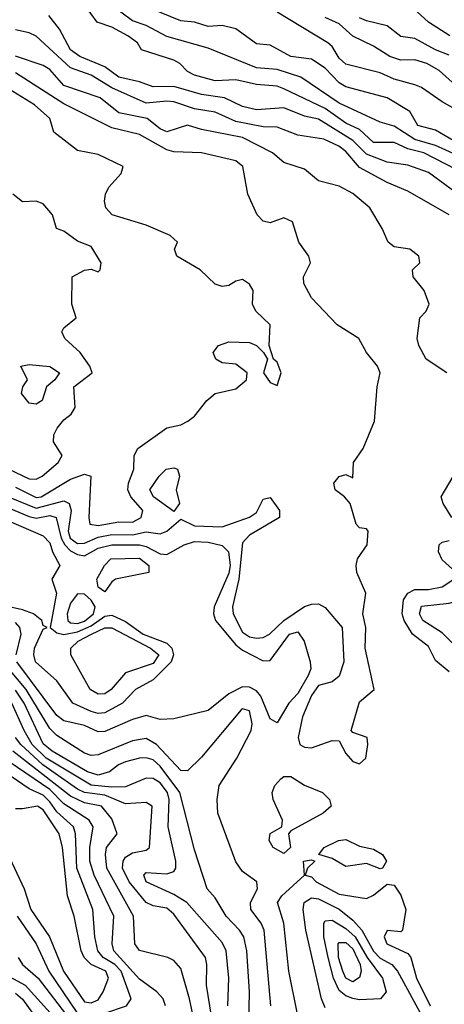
# Model space of a CAD drawing. Header units: metres. Extents: x -51132 to -49532, y -231222 to -229437.
# Tile 630 of 656: x -49786 to -49755, y -230035 to -229963. Entities that reach past the tile are written whole.
import ezdxf

# ---------------------------------------------------------------- set-up
doc = ezdxf.new("R2010")
doc.units = ezdxf.units.M
for name, color, linetype in [('CONTOUR_HALF', 8, 'Continuous'), ('CONTOUR_INDEX', 1, 'Continuous'), ('CONTOUR_INTER', 3, 'Continuous')]:
    doc.layers.add(name, color=color, linetype=linetype)

msp = doc.modelspace()

# ---------------------------------------------------------------- linework, layer by layer
at = {"layer": 'CONTOUR_HALF'}
for points, elevation in [([(-49752.065, -229975.259), (-49756.916, -229972.759), (-49758.08, -229972.473), (-49759.08, -229971.999), (-49760.58, -229972.014), (-49761.58, -229971.061), (-49762.58, -229970.588), (-49764.08, -229969.538), (-49767.08, -229968.089), (-49767.58, -229967.911), (-49769.08, -229967.792), (-49770.58, -229967.458), (-49772.08, -229967.515), (-49773.58, -229967.113), (-49774.08, -229966.851), (-49774.649, -229966.259), (-49775.08, -229966.007), (-49777.429, -229965.259), (-49777.718, -229964.759), (-49778.417, -229964.259), (-49779.58, -229963.624), (-49780.646, -229963.259), (-49781.58, -229961.994)], 27.5), ([(-49754.076, -229972.259), (-49756.08, -229971.094), (-49757.348, -229970.759), (-49757.929, -229969.759), (-49759.571, -229968.759), (-49762.58, -229967.957), (-49763.08, -229967.673), (-49764.08, -229966.603), (-49765.08, -229965.952), (-49766.58, -229965.751), (-49768.08, -229964.931), (-49769.08, -229964.83), (-49770.58, -229963.746), (-49771.58, -229963.501), (-49772.58, -229963.569), (-49773.58, -229963.252), (-49774.58, -229963.146), (-49776.765, -229962.259)], 28.5), ([(-49755.021, -229964.259), (-49756.58, -229963.254), (-49757.661, -229962.259)], 30.5), ([(-49754.136, -229968.259), (-49755.798, -229966.759), (-49756.71, -229966.259), (-49757.58, -229965.993), (-49758.58, -229966.025), (-49759.398, -229965.759), (-49760.58, -229964.994), (-49762.08, -229964.274), (-49763.08, -229963.385), (-49764.08, -229962.918)], 29.5), ([(-49755.08, -229977.259), (-49758.08, -229975.54), (-49759.58, -229974.908), (-49761.58, -229973.808), (-49762.58, -229972.645), (-49763.082, -229972.259), (-49764.185, -229971.759), (-49766.08, -229971.463), (-49767.58, -229970.898), (-49768.58, -229970.861), (-49770.58, -229970.47), (-49772.08, -229969.809), (-49773.58, -229969.553), (-49775.08, -229969.045), (-49775.58, -229968.989), (-49777.08, -229969.15), (-49779.58, -229968.039), (-49781.08, -229967.098), (-49782.58, -229966.574), (-49785.08, -229964.282), (-49785.58, -229964.018), (-49786.58, -229963.802)], 26.5), ([(-49787.58, -229997.566), (-49785.08, -229998.586), (-49783.08, -229998.045), (-49782.679, -229998.259), (-49782.54, -229998.759), (-49782.751, -230000.259), (-49782.608, -230000.759), (-49782.08, -230001.161), (-49781.58, -230001.125), (-49780.58, -230000.707), (-49779.58, -230000.494), (-49778.08, -230000.525), (-49777.08, -230000.308), (-49776.08, -230000.447), (-49775.58, -230000.256), (-49774.58, -229999.39), (-49773.58, -229999.878), (-49771.58, -229999.937), (-49769.58, -229999.234), (-49769.08, -229998.911), (-49768.58, -229997.937), (-49768.08, -229997.812), (-49767.407, -229998.759), (-49767.401, -229999.259), (-49769.58, -230000.561), (-49770.08, -230001.108), (-49770.36, -230003.759), (-49770.818, -230005.759), (-49770.776, -230006.259), (-49770.08, -230007.596), (-49769.58, -230007.951), (-49769.08, -230008.041), (-49768.58, -230007.989), (-49768.12, -230007.759), (-49767.08, -230006.753), (-49765.58, -230005.724), (-49765.08, -230005.558), (-49764.58, -230005.554), (-49764.08, -230005.805), (-49762.861, -230007.259), (-49762.727, -230009.759), (-49763.08, -230010.81), (-49763.58, -230011.219), (-49764.58, -230011.489), (-49765.08, -230012.203), (-49765.724, -230013.759), (-49766.039, -230015.259), (-49765.929, -230015.759), (-49765.58, -230015.965), (-49765.08, -230016.023), (-49763.58, -230015.48), (-49763.08, -230015.505), (-49762.58, -230016.429), (-49762.08, -230017.002), (-49761.58, -230017.172), (-49761.138, -230016.759), (-49760.989, -230015.759), (-49761.038, -230015.259), (-49762.08, -230014.905), (-49762.205, -230014.759), (-49761.58, -230012.672), (-49760.536, -230011.759), (-49761.192, -230008.759), (-49761.129, -230007.259), (-49761.343, -230006.259), (-49761.137, -230004.759), (-49761.777, -230003.259), (-49761.829, -230002.759), (-49761.748, -230002.259), (-49761.041, -230001.259), (-49760.954, -230000.259), (-49761.08, -230000.1), (-49761.58, -230000.018), (-49761.84, -229999.759), (-49762.265, -229998.259), (-49762.693, -229997.759), (-49763.364, -229997.259), (-49763.446, -229996.759), (-49763.08, -229996.281), (-49762.58, -229996.139), (-49762.08, -229996.371), (-49762.038, -229995.259), (-49761.327, -229994.259), (-49760.497, -229992.259), (-49760.314, -229989.759), (-49760.081, -229988.759), (-49760.288, -229988.259), (-49761.076, -229987.259), (-49761.635, -229986.259), (-49763.208, -229985.259), (-49765.08, -229983.289), (-49765.647, -229982.259), (-49765.669, -229981.759), (-49765.158, -229980.759), (-49765.263, -229980.259), (-49766.007, -229979.259), (-49766.459, -229977.759), (-49767.08, -229977.481), (-49768.08, -229977.847), (-49768.58, -229977.711), (-49769.018, -229977.259), (-49769.697, -229975.759), (-49770.06, -229973.759), (-49770.58, -229973.346), (-49773.08, -229972.762), (-49775.08, -229972.677), (-49775.58, -229972.539), (-49777.58, -229971.42), (-49779.58, -229970.928), (-49783.08, -229969.184), (-49786.58, -229966.943)], 25.5), ([(-49787.58, -229995.501), (-49785.58, -229996.448), (-49785.08, -229996.471), (-49784.638, -229996.259), (-49783.492, -229995.259), (-49783.199, -229994.759), (-49783.814, -229993.759), (-49783.802, -229993.259), (-49783.566, -229992.759), (-49783.08, -229992.164), (-49782.546, -229991.759), (-49782.253, -229991.259), (-49782.335, -229989.759), (-49781, -229988.759), (-49781.192, -229988.259), (-49781.886, -229987.259), (-49783.009, -229986.259), (-49783.207, -229985.759), (-49783.08, -229985.471), (-49782.177, -229984.759), (-49782.498, -229983.759), (-49782.468, -229981.759), (-49781.58, -229981.281), (-49781.08, -229981.219), (-49780.58, -229981.394), (-49780.432, -229981.259), (-49780.354, -229980.759), (-49781.08, -229979.564), (-49782.08, -229979.169), (-49783.08, -229978.439), (-49783.613, -229978.259), (-49783.892, -229977.259), (-49784.58, -229976.468), (-49785.08, -229976.27), (-49786.08, -229976.321), (-49786.777, -229975.759)], 24.5), ([(-49786.206, -229988.259), (-49785.58, -229988.136), (-49784.08, -229988.288), (-49783.393, -229988.759), (-49783.713, -229989.259), (-49784.335, -229989.759), (-49784.64, -229990.759), (-49785.08, -229991.03), (-49785.58, -229990.948), (-49786.151, -229990.259), (-49786.041, -229989.759), (-49785.72, -229989.259), (-49786.206, -229988.259)], 24.5), ([(-49775.64, -229995.759), (-49775.08, -229995.647), (-49774.82, -229995.759), (-49774.675, -229996.259), (-49774.92, -229997.259), (-49774.675, -229998.259), (-49775.08, -229998.826), (-49776.567, -229997.759), (-49776.813, -229997.259), (-49776.15, -229996.259), (-49775.64, -229995.759)], 25.5), ([(-49787.08, -229999.508), (-49784.58, -230000.601), (-49784.08, -230001.102), (-49783.895, -230001.759), (-49783.363, -230002.759), (-49783.946, -230003.759), (-49783.598, -230004.759), (-49784.054, -230007.259), (-49783.58, -230007.644), (-49783.08, -230007.781), (-49782.08, -230007.582), (-49781.08, -230007.152), (-49780.08, -230006.441), (-49779.58, -230006.372), (-49778.58, -230006.827), (-49777.3, -230007.759), (-49775.58, -230008.405), (-49775.232, -230008.759), (-49775.113, -230009.259), (-49775.267, -230009.759), (-49776.58, -230011.067), (-49777.858, -230011.759), (-49778.82, -230012.759), (-49780.08, -230013.457), (-49780.58, -230013.507), (-49781.08, -230013.372), (-49782.422, -230012.759), (-49783.58, -230011.145), (-49785.131, -230009.759), (-49785.256, -230009.259), (-49785.207, -230008.759), (-49784.58, -230007.386), (-49784.29, -230007.259), (-49784.58, -230007.106), (-49784.679, -230006.759), (-49785.267, -230006.259), (-49786.08, -230005.972), (-49787.58, -230005.647)], 26.5), ([(-49779.647, -230002.259), (-49777.58, -230002.222), (-49776.901, -230002.759), (-49776.889, -230003.259), (-49779.325, -230003.759), (-49779.58, -230003.934), (-49780.08, -230004.681), (-49780.58, -230004.339), (-49780.678, -230003.759), (-49780.105, -230002.759), (-49779.647, -230002.259)], 26.5), ([(-49752.009, -230004.759), (-49751.08, -230004.503), (-49750.58, -230004.53), (-49750.08, -230004.983), (-49749.689, -230005.759), (-49749.566, -230006.259), (-49749.63, -230006.759), (-49750.08, -230007.481), (-49750.224, -230008.259), (-49750.58, -230008.826), (-49751.58, -230008.726), (-49753.58, -230009.305), (-49754.58, -230008.669), (-49755.58, -230007.645), (-49756.982, -230006.759), (-49757.242, -230006.259), (-49757.08, -230005.709), (-49755.08, -230005.484), (-49753.08, -230004.908), (-49752.009, -230004.759)], 26.5), ([(-49768.039, -230034.759), (-49768.519, -230029.259), (-49768.738, -230028.759), (-49769.487, -230027.759), (-49769.518, -230027.259), (-49768.991, -230026.259), (-49769.057, -230025.759), (-49770.08, -230024.993), (-49770.58, -230024.295), (-49771.874, -230020.759), (-49771.928, -230019.759), (-49771.778, -230018.759), (-49770.502, -230016.759), (-49769.457, -230014.759), (-49769.39, -230014.259), (-49769.58, -230013.311), (-49770.08, -230013.169), (-49770.193, -230013.259), (-49773.08, -230016.69), (-49774.08, -230017.679), (-49774.58, -230017.659), (-49776.35, -230015.759), (-49777.08, -230015.332), (-49778.08, -230015.491), (-49780.58, -230016.526), (-49781.08, -230016.58), (-49781.58, -230016.398), (-49783.58, -230015.125), (-49784.08, -230014.606), (-49785.795, -230011.759), (-49787.055, -230010.259)], 25.5), ([(-49771.156, -230034.759), (-49771.093, -230032.759), (-49771.284, -230030.759), (-49771.58, -230030.159), (-49774.14, -230027.259), (-49775.08, -230026.677), (-49777.08, -230025.755), (-49777.265, -230025.259), (-49777.08, -230025.086), (-49775.58, -230025.167), (-49775.08, -230025.008), (-49774.93, -230024.759), (-49774.929, -230024.259), (-49775.493, -230021.759), (-49775.427, -230019.759), (-49775.547, -230019.259), (-49776.08, -230018.56), (-49776.58, -230018.238), (-49777.08, -230018.21), (-49778.58, -230018.853), (-49779.58, -230018.882), (-49781.08, -230018.717), (-49784.351, -230016.759), (-49785.359, -230015.759), (-49785.952, -230014.759), (-49786.846, -230012.759)], 24.5), ([(-49773.419, -230036.759), (-49773.938, -230034.259), (-49774.58, -230032.064), (-49775.08, -230031.462), (-49775.506, -230031.259), (-49777.58, -230030.755), (-49777.907, -230030.259), (-49778.004, -230028.259), (-49779.94, -230024.759), (-49780.054, -230023.759), (-49779.966, -230023.259), (-49779.2, -230022.259), (-49779.58, -230021.183), (-49780.329, -230020.259), (-49781.58, -230019.999), (-49782.58, -230019.533), (-49786.772, -230016.259)], 23.5), ([(-49786.469, -230028.259), (-49785.07, -230030.259), (-49784.158, -230032.259), (-49782.117, -230035.259), (-49781.58, -230035.495), (-49781.08, -230035.508), (-49780.08, -230035.293), (-49778.522, -230034.759), (-49778.182, -230034.259), (-49778.911, -230032.259), (-49779.357, -230031.759), (-49780.208, -230031.259), (-49780.609, -230030.759), (-49780.822, -230029.759), (-49780.966, -230027.759), (-49782.124, -230024.759), (-49782.227, -230022.259), (-49782.356, -230021.759), (-49783.58, -230020.671), (-49784.08, -230019.936), (-49784.58, -230019.464), (-49785.58, -230018.995), (-49788.162, -230017.259)], 22.5), ([(-49764.08, -230034.907), (-49764.364, -230034.259), (-49765.484, -230029.259), (-49765.688, -230027.759), (-49765.609, -230027.259)], 26.5), ([(-49765.609, -230027.259), (-49765.08, -230026.928), (-49764.58, -230026.977), (-49763.08, -230027.75), (-49762.08, -230028.53), (-49761.42, -230029.259), (-49760.58, -230030.786), (-49760.08, -230031.308), (-49759.251, -230031.759), (-49758.833, -230032.259), (-49756.925, -230035.759)], 26.5), ([(-49763.132, -230030.259), (-49763.08, -230030.161), (-49762.58, -230030.162), (-49762.08, -230030.622), (-49761.547, -230031.759), (-49761.464, -230032.259), (-49761.58, -230032.699), (-49762.08, -230033.025), (-49762.58, -230032.768), (-49762.814, -230032.259), (-49763.109, -230031.259), (-49763.132, -230030.259)], 27.5), ([(-49787.58, -230032.351), (-49785.884, -230033.259), (-49783.634, -230035.759)], 23.5)]:
    msp.add_lwpolyline(points, dxfattribs=dict(at, elevation=elevation))
at = {"layer": 'CONTOUR_INDEX'}
for points, elevation in [([(-49755.08, -229965.653), (-49756.08, -229965.257), (-49757.58, -229964.436), (-49758.58, -229964.289), (-49759.58, -229963.518), (-49761.08, -229963.166), (-49761.58, -229962.928)], 30), ([(-49786.58, -229997.051), (-49785.08, -229997.806), (-49784.721, -229997.759), (-49782.58, -229996.488), (-49781.58, -229996.104), (-49781.103, -229996.259), (-49781.265, -229999.259), (-49781.189, -229999.759), (-49780.58, -229999.856), (-49779.08, -229999.576), (-49778.08, -229999.607), (-49777.445, -229999.259), (-49777.326, -229998.759), (-49778.197, -229997.759), (-49778.41, -229997.259), (-49778.382, -229996.759), (-49777.985, -229995.759), (-49777.965, -229994.759), (-49777.695, -229994.259), (-49775.58, -229992.748), (-49774.58, -229992.533), (-49774.064, -229992.259), (-49773.58, -229991.902), (-49772.676, -229990.759), (-49772.08, -229990.262), (-49770.58, -229989.9), (-49769.804, -229989.259), (-49769.759, -229988.759), (-49770.58, -229988.13), (-49771.58, -229988.027), (-49772.018, -229987.759), (-49772.223, -229987.259), (-49771.84, -229986.759), (-49771.08, -229986.5), (-49769.58, -229986.545), (-49769.08, -229986.764), (-49768.561, -229987.259), (-49768.269, -229987.759), (-49768.572, -229988.759), (-49768.08, -229989.456), (-49767.58, -229989.667), (-49767.279, -229988.759), (-49767.58, -229987.971), (-49767.841, -229987.759), (-49768.166, -229986.759), (-49768.089, -229985.259), (-49769.115, -229984.259), (-49769.364, -229983.759), (-49769.307, -229982.759), (-49769.58, -229982.299), (-49770.08, -229981.973), (-49770.58, -229982.075), (-49771.08, -229982.409), (-49771.58, -229982.48), (-49772.08, -229982.312), (-49773.156, -229981.259), (-49774.857, -229980.259), (-49775.039, -229979.759), (-49774.803, -229979.259), (-49775.344, -229978.759), (-49777.08, -229978.003), (-49779.559, -229977.259), (-49780.017, -229976.759), (-49780.126, -229976.259), (-49780.042, -229975.759), (-49779.797, -229975.259), (-49778.899, -229974.259), (-49778.761, -229973.759), (-49780.58, -229972.867), (-49782.08, -229972.582), (-49783.787, -229971.259), (-49784.099, -229970.259), (-49785.194, -229969.259), (-49787.08, -229968.1)], 25), ([(-49769.663, -230037.259), (-49769.572, -230033.759), (-49769.788, -230030.759), (-49769.985, -230029.759), (-49770.31, -230029.259), (-49771.28, -230028.259), (-49772.08, -230026.925), (-49772.654, -230026.259), (-49773.58, -230023.438), (-49774.635, -230019.259), (-49776.08, -230017.34), (-49776.58, -230016.889), (-49777.08, -230016.726), (-49777.58, -230016.769), (-49778.58, -230017.031), (-49779.103, -230017.259), (-49779.758, -230017.759), (-49780.58, -230018.009), (-49781.346, -230017.759), (-49783.928, -230016.259), (-49784.58, -230015.728), (-49785.955, -230012.759), (-49786.58, -230011.816)], 25)]:
    msp.add_lwpolyline(points, dxfattribs=dict(at, elevation=elevation))
at = {"layer": 'CONTOUR_INTER'}
for points, elevation in [([(-49753.08, -229973.584), (-49756.08, -229972.226), (-49757.58, -229971.788), (-49759.08, -229970.804), (-49760.08, -229970.532), (-49763.08, -229969.149), (-49765.847, -229967.259), (-49767.58, -229966.705), (-49769.08, -229966.564), (-49772.58, -229965.149), (-49775.58, -229964.305), (-49777.08, -229963.505), (-49778.08, -229963.149), (-49779.58, -229962.038)], 28), ([(-49753.758, -229976.259), (-49756.58, -229974.182), (-49758.08, -229973.659), (-49759.58, -229973.444), (-49761.08, -229972.843), (-49762.08, -229971.863), (-49764.58, -229970.307), (-49765.58, -229970.08), (-49767.08, -229969.482), (-49769.08, -229969.616), (-49770.08, -229969.382), (-49771.405, -229968.759), (-49773.08, -229968.525), (-49775.08, -229967.928), (-49776.58, -229967.959), (-49777.58, -229967.585), (-49779.08, -229967.246), (-49780.08, -229966.507), (-49781.901, -229965.759), (-49782.574, -229965.259), (-49783.394, -229963.759), (-49784.149, -229962.759)], 27), ([(-49754.08, -229969.886), (-49755.58, -229969.048), (-49757.08, -229968.012), (-49757.58, -229967.808), (-49759.08, -229967.387), (-49760.08, -229966.944), (-49762.58, -229966.306), (-49763.08, -229965.878), (-49763.58, -229965.031), (-49763.897, -229964.759), (-49767.58, -229962.534)], 29), ([(-49755.248, -229988.759), (-49756.739, -229987.759), (-49757.283, -229986.759), (-49757.406, -229986.259), (-49757.215, -229984.759), (-49756.753, -229984.259), (-49756.53, -229983.759), (-49756.897, -229982.759), (-49757.696, -229981.759), (-49757.741, -229981.259), (-49757.221, -229980.759), (-49757.271, -229980.259), (-49757.925, -229979.759), (-49759.08, -229979.598), (-49759.514, -229979.259), (-49759.951, -229978.259), (-49760.836, -229976.759), (-49762.08, -229975.711), (-49763.08, -229975.187), (-49764.58, -229974.788), (-49765.58, -229973.939), (-49767.08, -229973.451), (-49767.922, -229972.759), (-49770.08, -229971.647), (-49773.08, -229971.067), (-49774.08, -229970.744), (-49775.58, -229971.215), (-49776.08, -229971.008), (-49777.024, -229970.259), (-49779.08, -229969.847), (-49780.435, -229968.759), (-49783.08, -229967.85), (-49784.08, -229966.691), (-49784.58, -229966.398), (-49786.58, -229965.726)], 26), ([(-49754.882, -229999.259), (-49755.522, -229998.259), (-49755.653, -229997.759), (-49754.471, -229995.759)], 26), ([(-49787.08, -229998.562), (-49785.58, -229999.204), (-49785.08, -229999.302), (-49784.08, -229999.114), (-49783.637, -229999.259), (-49783.268, -230000.759), (-49783.004, -230001.259), (-49782.58, -230001.698), (-49782.08, -230001.961), (-49781.58, -230002.049), (-49780.58, -230001.504), (-49779.58, -230001.246), (-49777.58, -230001.25), (-49777.08, -230001.372), (-49776.08, -230001.905), (-49775.58, -230001.946), (-49774.338, -230001.259), (-49773.58, -230001.02), (-49772.58, -230001.061), (-49771.58, -230001.3), (-49771.115, -230001.759), (-49770.983, -230002.759), (-49771.08, -230003.311), (-49772.14, -230005.759), (-49772.188, -230006.259), (-49772.064, -230006.759), (-49770.58, -230008.529), (-49770.08, -230008.913), (-49768.58, -230009.678), (-49768.08, -230009.652), (-49766.688, -230007.759), (-49766.08, -230007.578), (-49765.613, -230008.259), (-49765.171, -230009.759), (-49765.116, -230010.259), (-49765.327, -230010.759), (-49766.08, -230012.051), (-49766.731, -230012.759), (-49767.58, -230014.203), (-49768.08, -230013.899), (-49768.756, -230012.259), (-49769.08, -230011.859), (-49769.58, -230011.598), (-49770.08, -230011.581), (-49771.08, -230012.091), (-49772.58, -230013.307), (-49775.08, -230013.908), (-49776.08, -230013.942), (-49777.08, -230013.666), (-49778.08, -230013.956), (-49780.08, -230014.833), (-49780.58, -230014.844), (-49781.58, -230014.379), (-49783.08, -230014.058), (-49783.58, -230013.659), (-49786.487, -230009.759)], 26), ([(-49754.58, -230003.258), (-49755.58, -230002.351), (-49755.861, -230001.759), (-49755.801, -230001.259), (-49755.58, -230001.059), (-49755.08, -230000.931)], 26), ([(-49755.08, -230010.489), (-49756.08, -230009.663), (-49756.58, -230008.644), (-49757.736, -230007.759), (-49758.344, -230006.759), (-49758.503, -230006.259), (-49758.384, -230005.259), (-49758.079, -230004.759), (-49757.58, -230004.5), (-49756.58, -230004.493), (-49755.58, -230004.299), (-49754.74, -230003.759)], 26), ([(-49782.08, -230004.822), (-49782.58, -230005.5), (-49782.836, -230006.259), (-49782.775, -230006.759), (-49782.58, -230006.935), (-49782.08, -230006.966), (-49781.58, -230006.81), (-49780.911, -230006.259), (-49780.802, -230005.759), (-49781.08, -230005.267), (-49781.58, -230004.833), (-49782.08, -230004.822)], 26), ([(-49786.538, -230009.259), (-49786.162, -230007.759), (-49786.264, -230007.259), (-49786.58, -230006.907)], 26), ([(-49781.063, -230007.759), (-49780.08, -230007.298), (-49779.58, -230007.28), (-49776.763, -230008.759), (-49776.157, -230009.259), (-49776.58, -230009.868), (-49778.58, -230010.548), (-49779.634, -230011.759), (-49780.08, -230012.075), (-49780.58, -230012.119), (-49781.151, -230011.759), (-49782.557, -230009.259), (-49782.564, -230008.759), (-49782.038, -230008.259), (-49781.063, -230007.759)], 27), ([(-49772.211, -230036.259), (-49772.716, -230033.259), (-49772.677, -230031.759), (-49772.777, -230031.259), (-49775.08, -230028.095), (-49775.58, -230027.661), (-49776.58, -230027.496), (-49777.08, -230027.267), (-49778.332, -230025.759), (-49778.812, -230024.759), (-49778.76, -230024.259), (-49778.58, -230023.971), (-49778.08, -230023.649), (-49777.08, -230023.446), (-49776.845, -230023.259), (-49776.647, -230020.259), (-49777.08, -230019.991), (-49778.58, -230020.08), (-49780.08, -230019.454), (-49781.58, -230019.251), (-49782.08, -230019.006), (-49784.603, -230017.259), (-49786.184, -230015.759), (-49786.589, -230015.259)], 24), ([(-49775.696, -230034.759), (-49775.852, -230034.259), (-49776.31, -230033.759), (-49777.58, -230032.834), (-49779.439, -230030.759), (-49779.564, -230030.259), (-49779.433, -230028.259), (-49780.865, -230025.259), (-49781.184, -230024.259), (-49781.184, -230023.259), (-49780.938, -230021.759), (-49781.237, -230021.259), (-49783.08, -230020.082), (-49784.08, -230019.044), (-49787.58, -230016.656)], 23), ([(-49767.314, -230018.259), (-49767.08, -230018.084), (-49766.58, -230018.103), (-49765.58, -230018.73), (-49764.27, -230019.259), (-49763.778, -230019.759), (-49763.639, -230020.259), (-49764.231, -230020.759), (-49766.58, -230022.05), (-49766.753, -230022.259), (-49766.599, -230023.259), (-49767.08, -230023.704), (-49767.872, -230023.259), (-49768.142, -230022.759), (-49768.08, -230022.251), (-49767.238, -230021.759), (-49767.178, -230021.259), (-49767.853, -230019.759), (-49767.933, -230019.259), (-49767.742, -230018.759), (-49767.314, -230018.259)], 26), ([(-49787.354, -230023.259), (-49785.948, -230026.259), (-49785.457, -230027.759), (-49784.106, -230029.759), (-49783.098, -230032.259), (-49781.58, -230034.482), (-49781.08, -230034.555), (-49780.58, -230034.329), (-49780.201, -230033.759), (-49779.825, -230032.759), (-49780.012, -230032.259), (-49781.08, -230031.755), (-49781.597, -230031.259), (-49781.808, -230030.759), (-49782.313, -230028.259), (-49782.804, -230026.759), (-49783.159, -230023.259), (-49783.405, -230022.259), (-49784.58, -230020.51), (-49784.993, -230020.259), (-49786.08, -230020.453), (-49786.58, -230020.439)], 22), ([(-49763.116, -230022.759), (-49762.58, -230022.667), (-49761.58, -230023.151), (-49760.58, -230023.371), (-49759.93, -230023.759), (-49759.639, -230024.259), (-49759.925, -230024.759), (-49760.08, -230024.797), (-49761.08, -230024.423), (-49762.58, -230024.644), (-49763.58, -230024.046), (-49764.546, -230023.759), (-49764.148, -230023.259), (-49763.116, -230022.759)], 26), ([(-49766.128, -230035.259), (-49766.727, -230032.259), (-49767.085, -230028.759), (-49767.556, -230027.259), (-49767.244, -230026.759), (-49765.597, -230025.259), (-49765.66, -230024.259)], 26), ([(-49765.66, -230024.259), (-49765.08, -230024.147), (-49764.835, -230024.259), (-49765.379, -230024.759), (-49765.549, -230025.259), (-49765.08, -230025.381), (-49764.738, -230025.759), (-49763.08, -230026.654), (-49761.08, -230026.968), (-49760.58, -230026.724), (-49759.58, -230025.921), (-49759.08, -230025.993), (-49758.58, -230026.712), (-49758.214, -230027.759), (-49758.47, -230029.259), (-49758.58, -230029.387), (-49759.58, -230029.302), (-49759.789, -230029.759), (-49759.602, -230030.259), (-49758.08, -230030.974), (-49757.851, -230031.259), (-49757.452, -230032.759), (-49756.461, -230034.759)], 26), ([(-49764.185, -230028.759), (-49764.08, -230028.579), (-49763.58, -230028.547), (-49762.58, -230029.134), (-49761.898, -230029.759), (-49761.042, -230031.259), (-49759.915, -230032.759), (-49759.644, -230033.759), (-49760.061, -230034.259), (-49761.58, -230034.322), (-49762.08, -230034.233), (-49762.58, -230034.04), (-49763.08, -230033.642), (-49763.477, -230032.759), (-49763.857, -230031.259), (-49764.171, -230029.759), (-49764.185, -230028.759)], 27), ([(-49786.383, -230031.259), (-49786.066, -230031.759), (-49784.945, -230032.759), (-49782.623, -230035.759)], 23), ([(-49786.58, -230033.852), (-49786.08, -230034.274), (-49785.08, -230035.662)], 24)]:
    msp.add_lwpolyline(points, dxfattribs=dict(at, elevation=elevation))

doc.saveas('drawing.dxf')
